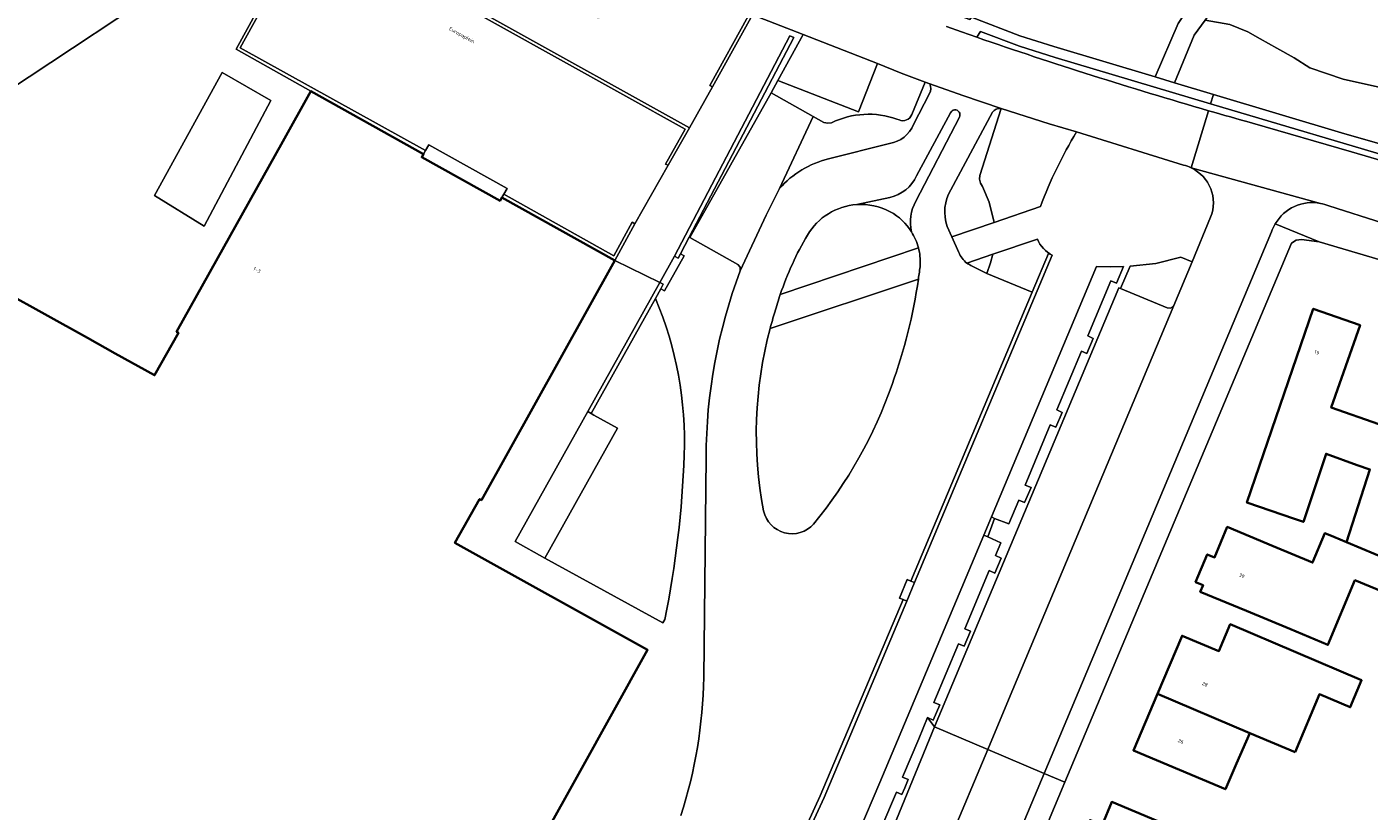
# Model space of a CAD drawing. Header units: metres. Extents: x 197700 to 204338, y 317132 to 325229.
# Tile 803 of 1056: x 202524 to 202658, y 319990 to 320068. Entities that reach past the tile are written whole.
import ezdxf
from ezdxf.enums import TextEntityAlignment as Align

# ---------------------------------------------------------------- set-up
doc = ezdxf.new("R2010")
doc.units = ezdxf.units.M
for name, color, linetype, lineweight in [('B-WE-GR-BEPLANTING_CULTUUR_BODEMBEDEKKER-GV', 90, 'Continuous', 18), ('B-WE-GR-BEPLANTING_CULTUUR_HEESTERS-GV', 90, 'Continuous', 18), ('B-WE-GR-BEPLANTING_CULTUUR_VASTE PLANTENVAK-GV', 90, 'Continuous', 18), ('B-WE-IE-TERREINAFSCHEIDING_KUNSTMATIG_MUUR-GV', 90, 'Continuous', 18), ('B-WE-OG-BEBOUWING-GV', 7, 'Continuous', 35), ('B-WE-OG-BEBOUWING-T18', 10, 'Continuous', 18), ('B-WE-OG-TERREIN_CULTUURSCHEIDING-GV', 7, 'Continuous', 18), ('B-WE-OG-TERREIN_ERF-GV', 7, 'Continuous', 18), ('B-WE-OG-TOPOGRAFIE-T18', 10, 'Continuous', 18), ('B-WE-VH-VERHARDING_ASFALT-GV', 252, 'Continuous', 18), ('B-WE-VH-VERHARDING_BEDRIJFSVLOERPLAAT-GV', 252, 'Continuous', 18), ('B-WE-VH-VERHARDING_BETON-GV', 252, 'Continuous', 18), ('B-WE-VH-VERHARDING_BETONSTRAATSTEEN-GV', 252, 'Continuous', 18), ('B-WE-VH-VERHARDING_OPEN-GV', 252, 'Continuous', 18), ('B-WE-VH-VERHARDING_SIERBESTRATING-GV', 252, 'Continuous', 18), ('B-WE-VH-VERHARDING_TEGEL-GV', 252, 'Continuous', 18)]:
    doc.layers.add(name, color=color, linetype=linetype, lineweight=lineweight)
doc.styles.add('NLCS-ISO-M200-T18', font='NLCS-ISO.ttf', dxfattribs={"height": 0.36})

msp = doc.modelspace()

# ---------------------------------------------------------------- linework, layer by layer
at = {"layer": 'B-WE-GR-BEPLANTING_CULTUUR_BODEMBEDEKKER-GV'}
msp.add_lwpolyline([(202548.361, 320061.079), (202543.513, 320063.862), (202536.75, 320051.575), (202541.698, 320048.539)], close=True, dxfattribs=at)
for points in [[(202620.361, 320059.913), (202616.211, 320052.162)], [(202620.543, 320048.902), (202620.031, 320050.931), (202619.353, 320052.484), (202619.176, 320052.822), (202619.067, 320053.204), (202619.106, 320053.583), (202621.217, 320060.279)], [(202615.841, 320048.509), (202616.321, 320047.447), (202620.543, 320048.902)], [(202620.385, 320045.718), (202617.812, 320044.84)], [(202618.191, 320044.612), (202619.802, 320043.786), (202620.178, 320044.87), (202620.385, 320045.718)]]:
    msp.add_lwpolyline(points, dxfattribs=at)
for points in [[(202621.217, 320060.279, 0.2730624), (202620.361, 320059.913)], [(202616.211, 320052.162, 0.220733), (202615.841, 320048.509)], [(202617.812, 320044.84, 0.0476933), (202618.191, 320044.612)]]:
    msp.add_lwpolyline(points, format="xyb", dxfattribs=at)
at = {"layer": 'B-WE-GR-BEPLANTING_CULTUUR_HEESTERS-GV'}
for points in [[(202612.319, 320059.675), (202613.638, 320062.9), (202611.255, 320063.818), (202608.885, 320064.766), (202606.982, 320059.941), (202598.962, 320063.085), (202598.265, 320061.851), (202602.481, 320059.472), (202603.541, 320058.874), (202603.951, 320058.801), (202604.306, 320058.859)], [(202610.833, 320059.208), (202611.036, 320059.129)], [(202621.217, 320060.279), (202619.106, 320053.583), (202619.067, 320053.204), (202619.176, 320052.822), (202619.353, 320052.484), (202620.031, 320050.931), (202620.543, 320048.902), (202625.143, 320050.487)], [(202628.76, 320057.935), (202626.004, 320058.744), (202621.217, 320060.279)], [(202624.838, 320047.237), (202620.385, 320045.718), (202620.178, 320044.87), (202619.802, 320043.786), (202624.329, 320041.936)], [(202612.971, 320046.369), (202599.191, 320041.713)], [(202624.329, 320041.936), (202625.949, 320045.79), (202626.32, 320045.638)], [(202598.173, 320038.294), (202612.972, 320043.246)], [(202609.338, 319988.577), (202610.773, 319992.022), (202611.325, 319991.788), (202611.611, 319992.464), (202611.938, 319993.268), (202611.386, 319993.502), (202613.01, 319997.342), (202613.883, 319999.456), (202614.432, 319999.215), (202615.098, 320000.734), (202614.513, 320000.956), (202616.982, 320006.831), (202617.538, 320006.604), (202618.153, 320008.106), (202617.6, 320008.333), (202620.03, 320014.135), (202620.582, 320013.899), (202621.22, 320015.385), (202620.674, 320015.63), (202621.212, 320016.925), (202619.91, 320017.505), (202619.489, 320017.668), (202609.135, 319992.993), (202607.012, 319988.069)]]:
    msp.add_lwpolyline(points, dxfattribs=at)
for points in [[(202604.306, 320058.859, -0.2011545), (202610.833, 320059.208)], [(202611.036, 320059.129, 0.4195427), (202612.319, 320059.675)], [(202625.143, 320050.487, -0.0486236), (202628.76, 320057.935)], [(202626.32, 320045.638, -0.1742282), (202624.838, 320047.237)], [(202613.157, 320044.653, 0.0747249), (202612.971, 320046.369)], [(202612.972, 320043.246, 0.0063797), (202613.157, 320044.653)], [(202599.191, 320041.713, 0.0145971), (202598.65, 320039.945)], [(202598.65, 320039.945, 0.0103111), (202598.173, 320038.294)]]:
    msp.add_lwpolyline(points, format="xyb", dxfattribs=at)
for points in [[(202620.573, 320019.332), (202621.999, 320018.799), (202622.995, 320021.185), (202623.541, 320020.936), (202624.228, 320022.436), (202623.625, 320022.669), (202626.132, 320028.687), (202626.687, 320028.449), (202627.331, 320029.94), (202626.776, 320030.174), (202629.244, 320036.033), (202629.781, 320035.814), (202630.418, 320037.309), (202629.871, 320037.563), (202632.186, 320043.076), (202632.735, 320042.841), (202633.44, 320044.484), (202632.185, 320044.47), (202630.739, 320044.512), (202620.25, 320019.503)], [(202634.085, 320044.527), (202633.15, 320042.29), (202637.782, 320040.362), (202638.168, 320040.348), (202638.46, 320040.604), (202640.28, 320044.967), (202639.16, 320045.416), (202636.649, 320044.816)]]:
    msp.add_lwpolyline(points, close=True, dxfattribs=at)
at = {"layer": 'B-WE-GR-BEPLANTING_CULTUUR_VASTE PLANTENVAK-GV'}
for points in [[(202614.098, 320062.737), (202613.638, 320062.9), (202612.319, 320059.675)], [(202612.474, 320058.671), (202614.083, 320061.762)], [(202604.306, 320058.859), (202603.951, 320058.801), (202603.541, 320058.874), (202602.481, 320059.472), (202599.12, 320052.289)], [(202611.036, 320059.129), (202610.833, 320059.208)], [(202604, 320055.254), (202610.097, 320056.797)]]:
    msp.add_lwpolyline(points, dxfattribs=at)
for points in [[(202614.083, 320061.762, 0.2594437), (202614.098, 320062.737)], [(202610.833, 320059.208, 0.2011545), (202604.306, 320058.859)], [(202612.319, 320059.675, -0.4195427), (202611.036, 320059.129)], [(202610.097, 320056.797, 0.269147), (202612.474, 320058.671)], [(202599.12, 320052.289, -0.1536848), (202604, 320055.254)]]:
    msp.add_lwpolyline(points, format="xyb", dxfattribs=at)
at = {"layer": 'B-WE-IE-TERREINAFSCHEIDING_KUNSTMATIG_MUUR-GV'}
for points in [[(202584.04, 320074.596), (202589.58, 320072.161), (202595.973, 320069.486), (202592.151, 320062.581), (202592.422, 320062.434), (202596.425, 320069.627), (202594.475, 320070.453), (202584.171, 320074.888), (202582.684, 320075.555), (202571.019, 320081.045), (202561.431, 320086.012), (202561.243, 320085.691), (202559.621, 320082.446), (202555.67, 320084.688), (202555.388, 320084.24), (202559.887, 320081.731), (202561.794, 320085.397), (202563.013, 320084.746), (202568.936, 320081.72), (202570.877, 320080.758), (202582.554, 320075.263)], [(202590.117, 320058.357), (202552.301, 320079.402), (202550.214, 320075.64), (202550.453, 320075.504), (202552.395, 320079.006), (202589.706, 320058.226), (202587.755, 320054.729), (202588.011, 320054.602)], [(202552.351, 320061.993), (202563.594, 320055.73), (202563.798, 320056.089), (202545.29, 320066.322), (202547.226, 320069.836), (202546.975, 320069.966), (202544.902, 320066.207)], [(202589.233, 320045.767), (202590.102, 320047.426), (202600.531, 320067.349), (202600.157, 320067.545), (202588.629, 320045.52), (202589.002, 320045.325)], [(202571.412, 320051.374), (202582.675, 320045.099), (202584.679, 320048.768), (202584.408, 320048.916), (202582.588, 320045.565), (202571.603, 320051.708)], [(202626.32, 320045.638), (202625.949, 320045.79), (202624.329, 320041.936), (202612.21, 320013.098), (202612.589, 320012.957)], [(202579.982, 320030.027), (202580.323, 320029.837), (202586.726, 320041.311), (202587.262, 320042.271), (202587.515, 320042.725), (202587.17, 320042.917), (202579.979, 320030.029)], [(202596.416, 319977.591), (202596.238, 319977.239), (202596.597, 319977.042), (202600.213, 319984.198), (202603.565, 319991.48), (202611.811, 320011.09), (202611.439, 320011.245), (202603.184, 319991.641), (202599.852, 319984.369)]]:
    msp.add_lwpolyline(points, close=True, dxfattribs=at)
at = {"layer": 'B-WE-OG-BEBOUWING-GV'}
msp.add_lwpolyline([(202572.127, 319981.355), (202579.048, 319993.816), (202585.952, 320006.218), (202566.725, 320016.899), (202569.191, 320021.28), (202569.375, 320021.178), (202579.876, 320040.065), (202582.675, 320045.099), (202571.412, 320051.374), (202571.237, 320051.059), (202563.418, 320055.415), (202563.594, 320055.73), (202552.351, 320061.993), (202549.549, 320056.972), (202538.958, 320037.991), (202539.133, 320037.894), (202536.758, 320033.645), (202532.83, 320035.829), (202530.055, 320037.371), (202517.576, 320044.308)], dxfattribs=at)
for points in [[(202660.415, 320016.566), (202660.205, 320016.643), (202663.652, 320027.082), (202654.158, 320030.407), (202657.04, 320038.636), (202652.36, 320040.275), (202645.756, 320020.927), (202650.488, 320019.312), (202651.39, 320019.004), (202653.651, 320025.807), (202656.755, 320024.655), (202658.021, 320024.237), (202655.669, 320016.987), (202659.975, 320015.191)], [(202648.368, 320016.584), (202643.792, 320018.493), (202642.523, 320015.45), (202641.784, 320015.758), (202640.629, 320012.989), (202641.368, 320012.681), (202641.098, 320012.035), (202645.713, 320010.11), (202650.024, 320008.312), (202653.834, 320006.722), (202656.528, 320013.18), (202660.127, 320011.678), (202661.353, 320014.616), (202659.975, 320015.191), (202655.669, 320016.987), (202654.435, 320017.502), (202653.527, 320017.881), (202652.301, 320014.943)], [(202650.561, 319996.01), (202652.976, 320001.79), (202656.064, 320000.499), (202657.187, 320003.186), (202644.08, 320008.785), (202642.957, 320006.098), (202639.281, 320007.636), (202636.813, 320001.826), (202646.037, 319997.924)], [(202644.711, 319994.871), (202646.037, 319997.924), (202636.813, 320001.826), (202634.422, 319996.179), (202639.028, 319994.234), (202643.597, 319992.305)], [(202630.136, 319985.965), (202629.902, 319985.405), (202639.098, 319981.567), (202639.172, 319981.745), (202641.451, 319987.188), (202636.873, 319989.106), (202632.261, 319991.038), (202631.295, 319988.732), (202630.096, 319989.234), (202628.937, 319986.467)]]:
    msp.add_lwpolyline(points, close=True, dxfattribs=at)
at = {"layer": 'B-WE-OG-TERREIN_CULTUURSCHEIDING-GV'}
for points in [[(202509.556, 320068.904), (202510.076, 320055.858), (202514.139, 320058.629), (202516.274, 320062.453), (202519.78, 320060.511), (202541.728, 320075.05), (202549.344, 320089.139), (202549.129, 320089.249), (202542.486, 320076.58)], [(202678.295, 320050.665), (202682.809, 320049.142), (202687.31, 320047.578), (202688.023, 320048.741), (202661.854, 320068.384), (202660.234, 320069.601), (202648.407, 320078.536), (202646.138, 320075.319), (202644.143, 320072.621), (202641.582, 320069.099), (202644.039, 320068.657), (202645.841, 320067.941), (202647.086, 320067.227), (202648.746, 320066.302), (202650.459, 320065.334), (202652.039, 320064.349), (202655.345, 320063.209), (202659.69, 320062.231), (202662.817, 320061.243), (202665.187, 320060.331), (202667.973, 320059.085), (202671.364, 320057.036), (202675.508, 320053.31)], [(202668.41, 320053.843), (202673.36, 320052.278), (202678.295, 320050.665), (202675.508, 320053.31), (202671.364, 320057.036), (202667.973, 320059.085), (202665.187, 320060.331), (202662.817, 320061.243), (202659.69, 320062.231), (202655.345, 320063.209), (202652.039, 320064.349), (202650.459, 320065.334), (202648.746, 320066.302), (202647.086, 320067.227), (202645.841, 320067.941), (202644.039, 320068.657), (202641.582, 320069.099), (202640.484, 320067.595), (202638.518, 320062.841), (202642.398, 320061.67), (202655.528, 320057.746), (202663.936, 320055.334), (202666.997, 320056.358), (202669.135, 320055.245)], [(202598.265, 320061.851), (202590.164, 320047.391), (202594.951, 320044.692), (202595.193, 320044.436), (202595.199, 320044.059), (202597.785, 320049.613), (202599.12, 320052.289), (202602.481, 320059.472)], [(202580.323, 320029.837), (202579.982, 320030.027), (202572.73, 320017.048), (202575.688, 320015.39), (202582.951, 320028.354), (202580.586, 320029.661)]]:
    msp.add_lwpolyline(points, close=True, dxfattribs=at)
for points in [[(202612.211, 320071.301), (202615.154, 320070.221), (202618.106, 320069.167), (202618.265, 320069.392), (202623.087, 320067.528), (202626.485, 320066.472), (202636.585, 320063.424), (202638.877, 320068.775), (202639.437, 320069.552), (202637.13, 320069.983), (202634.638, 320070.735), (202631.772, 320071.665), (202629.439, 320072.712), (202627.492, 320073.878), (202626.306, 320074.532), (202624.679, 320074.98), (202622.535, 320074.973), (202620.548, 320074.599), (202618.455, 320073.962), (202616.87, 320073.485), (202614.76, 320073.346), (202612.808, 320073.437), (202611.479, 320073.749)], [(202599.191, 320041.713), (202612.971, 320046.369)], [(202612.972, 320043.246), (202598.173, 320038.294)], [(202586.726, 320041.311), (202580.323, 320029.837), (202580.586, 320029.661), (202582.951, 320028.354), (202575.688, 320015.39), (202587.469, 320008.928), (202587.671, 320009.273)]]:
    msp.add_lwpolyline(points, dxfattribs=at)
for points in [[(202606.826, 320050.681, 0.2480034), (202601.9, 320047.642)], [(202610.154, 320049.967, 0.1401488), (202606.826, 320050.681)], [(202612.279, 320047.966, 0.1280139), (202610.154, 320049.967)], [(202601.9, 320047.642, 0.0513953), (202599.191, 320041.713)], [(202612.971, 320046.369, 0.0755108), (202612.279, 320047.966)], [(202610.341, 320032.714, 0.0503585), (202612.972, 320043.246)], [(202589.592, 320025.661, 0.111692), (202586.726, 320041.311)], [(202598.173, 320038.294, 0.1127112), (202597.524, 320020.099)], [(202602.521, 320018.775, 0.0865459), (202610.341, 320032.714)], [(202587.671, 320009.273, 0.0417046), (202589.592, 320025.661)], [(202597.524, 320020.099, 0.6063725), (202602.521, 320018.775)]]:
    msp.add_lwpolyline(points, format="xyb", dxfattribs=at)
at = {"layer": 'B-WE-OG-TERREIN_ERF-GV'}
for points in [[(202662.978, 320043.998), (202652.954, 320046.962), (202651.21, 320047.19), (202650.661, 320047.123), (202650.196, 320046.824), (202627.595, 319993.017), (202624.328, 319985.238)], [(202660.127, 320011.678), (202656.528, 320013.18), (202653.834, 320006.722), (202650.024, 320008.312), (202645.713, 320010.11), (202641.098, 320012.035), (202641.368, 320012.681), (202640.629, 320012.989), (202641.784, 320015.758), (202642.523, 320015.45), (202643.792, 320018.493), (202648.368, 320016.584), (202652.301, 320014.943), (202653.527, 320017.881), (202654.435, 320017.502), (202655.669, 320016.987), (202658.021, 320024.237), (202656.755, 320024.655), (202653.651, 320025.807), (202651.39, 320019.004), (202650.488, 320019.312), (202645.756, 320020.927), (202652.36, 320040.275), (202657.04, 320038.636), (202654.158, 320030.407), (202663.652, 320027.082)]]:
    msp.add_lwpolyline(points, dxfattribs=at)
for points in [[(202646.037, 319997.924), (202644.711, 319994.871), (202643.597, 319992.305), (202639.028, 319994.234), (202634.422, 319996.179), (202636.813, 320001.826), (202639.281, 320007.636), (202642.957, 320006.098), (202644.08, 320008.785), (202657.187, 320003.186), (202656.064, 320000.499), (202652.976, 320001.79), (202650.561, 319996.01)], [(202639.636, 319974.737), (202632.165, 319977.866), (202627.553, 319979.797), (202628.743, 319982.638), (202627.544, 319983.14), (202628.703, 319985.907), (202629.902, 319985.405), (202630.136, 319985.965), (202628.937, 319986.467), (202630.096, 319989.234), (202631.295, 319988.732), (202632.261, 319991.038), (202636.873, 319989.106), (202641.451, 319987.188), (202639.172, 319981.745), (202642.046, 319980.489)]]:
    msp.add_lwpolyline(points, close=True, dxfattribs=at)
at = {"layer": 'B-WE-VH-VERHARDING_ASFALT-GV'}
for points in [[(202561.431, 320086.012), (202571.019, 320081.045), (202582.684, 320075.555), (202584.171, 320074.888), (202594.475, 320070.453), (202596.425, 320069.627), (202601.47, 320067.659), (202608.885, 320064.766), (202611.255, 320063.818), (202613.638, 320062.9), (202614.098, 320062.737), (202617.418, 320061.563), (202621.217, 320060.279), (202626.004, 320058.744), (202628.76, 320057.935), (202639.405, 320054.631)], [(202618.788, 320067.395), (202617.281, 320067.918), (202615.776, 320068.448)], [(202640.19, 320054.355), (202641.911, 320060.058)], [(202641.911, 320060.058), (202640.19, 320054.355), (202653.085, 320050.805)], [(202695.492, 320043.084), (202686.086, 320046.424), (202676.938, 320049.542), (202667.737, 320052.495), (202661.962, 320054.254), (202656.169, 320055.948), (202646.306, 320058.81)], [(202653.085, 320050.805), (202640.19, 320054.355)], [(202653.93, 320050.553), (202670.188, 320045.379), (202672.862, 320044.521), (202675.531, 320043.647)], [(202642.128, 320049.416), (202640.28, 320044.967), (202638.46, 320040.604), (202621.973, 320001.25), (202619.886, 319996.286), (202625.532, 319993.892)], [(202625.532, 319993.892), (202648.203, 320047.957)], [(202581.019, 319908.457), (202610.176, 319961.277), (202612.811, 319966.191), (202615.351, 319971.157), (202618.227, 319977.03), (202620.941, 319982.981), (202621.941, 319985.328), (202625.532, 319993.892), (202619.886, 319996.286), (202615.995, 319987.034), (202615.426, 319985.666)]]:
    msp.add_lwpolyline(points, dxfattribs=at)
for points in [[(202641.911, 320060.058, -0.0128538), (202618.788, 320067.395)], [(202646.306, 320058.81, -0.0022849), (202641.911, 320060.058)], [(202639.405, 320054.631, -0.0535961), (202640.19, 320054.355)], [(202640.19, 320054.355, -0.3939666), (202642.128, 320049.416)], [(202648.569, 320048.756, -0.3164342), (202653.085, 320050.805)], [(202653.085, 320050.805, -0.049858), (202653.93, 320050.553)], [(202648.203, 320047.957, -0.0505579), (202648.569, 320048.756)]]:
    msp.add_lwpolyline(points, format="xyb", dxfattribs=at)
at = {"layer": 'B-WE-VH-VERHARDING_BEDRIJFSVLOERPLAAT-GV'}
msp.add_lwpolyline([(202563.594, 320055.73), (202563.418, 320055.415), (202571.237, 320051.059), (202571.412, 320051.374), (202571.603, 320051.708), (202571.943, 320052.3), (202564.12, 320056.654), (202563.798, 320056.089)], close=True, dxfattribs=at)
at = {"layer": 'B-WE-VH-VERHARDING_BETON-GV'}
msp.add_lwpolyline([(202646.895, 320079.697), (202646.624, 320079.321), (202644.533, 320076.501), (202642.553, 320073.796), (202639.437, 320069.552), (202638.877, 320068.775), (202636.585, 320063.424), (202638.518, 320062.841), (202640.484, 320067.595), (202641.582, 320069.099), (202644.143, 320072.621), (202646.138, 320075.319), (202648.407, 320078.536)], close=True, dxfattribs=at)
at = {"layer": 'B-WE-VH-VERHARDING_BETONSTRAATSTEEN-GV'}
for points in [[(202517.576, 320044.308), (202530.055, 320037.371), (202532.83, 320035.829), (202536.758, 320033.645), (202539.133, 320037.894), (202538.958, 320037.991), (202549.549, 320056.972), (202552.351, 320061.993), (202544.902, 320066.207), (202546.975, 320069.966), (202550.214, 320075.64), (202552.301, 320079.402), (202555.08, 320084.412), (202555.388, 320084.24), (202555.67, 320084.688), (202559.621, 320082.446), (202561.243, 320085.691), (202561.431, 320086.012), (202552.391, 320090.787), (202551.028, 320088.223), (202549.344, 320089.139), (202541.728, 320075.05), (202519.78, 320060.511)], [(202612.719, 320051.028), (202617.058, 320059.407)], [(202616.168, 320059.842), (202612.783, 320053.566)], [(202610.126, 320051.4), (202606.826, 320050.681)], [(202595.199, 320044.059), (202595.193, 320044.436), (202594.951, 320044.692), (202590.164, 320047.391), (202590.102, 320047.426), (202589.233, 320045.767), (202589.601, 320045.577), (202587.631, 320042.063), (202587.262, 320042.271), (202586.726, 320041.311)], [(202587.671, 320009.273), (202587.469, 320008.928), (202575.688, 320015.39), (202572.73, 320017.048), (202579.982, 320030.027), (202579.979, 320030.029), (202587.17, 320042.917), (202582.675, 320045.099), (202579.876, 320040.065), (202569.375, 320021.178), (202569.191, 320021.28), (202566.725, 320016.899), (202585.952, 320006.218), (202579.048, 319993.816), (202572.127, 319981.355)], [(202591.554, 320003.467), (202591.799, 320025.451)], [(202615.426, 319985.666), (202615.995, 319987.034), (202619.886, 319996.286), (202614.572, 319998.539), (202609.421, 319985.967), (202607.264, 319981.525), (202601.456, 319970.172), (202590.712, 319950.674), (202580.357, 319931.81), (202570.626, 319914.297), (202575.207, 319911.714)]]:
    msp.add_lwpolyline(points, dxfattribs=at)
for points in [[(202590.164, 320047.391), (202598.265, 320061.851), (202598.962, 320063.085), (202601.47, 320067.659), (202596.425, 320069.627), (202592.422, 320062.434), (202590.117, 320058.357), (202588.011, 320054.602), (202584.679, 320048.768), (202582.675, 320045.099), (202587.17, 320042.917), (202588.629, 320045.52), (202600.157, 320067.545), (202600.531, 320067.349), (202590.102, 320047.426)], [(202543.513, 320063.862), (202548.361, 320061.079), (202541.698, 320048.539), (202536.75, 320051.575)], [(202633.15, 320042.29), (202632.973, 320042.364), (202614.572, 319998.539), (202619.886, 319996.286), (202621.973, 320001.25), (202638.46, 320040.604), (202638.168, 320040.348), (202637.782, 320040.362)]]:
    msp.add_lwpolyline(points, close=True, dxfattribs=at)
for points in [[(202617.058, 320059.407, 1.0564507), (202616.168, 320059.842)], [(202612.783, 320053.566, -0.2369193), (202610.126, 320051.4)], [(202606.826, 320050.681, -0.1401488), (202610.154, 320049.967)], [(202610.154, 320049.967, -0.1280139), (202612.279, 320047.966)], [(202612.279, 320047.966, -0.1869812), (202612.719, 320051.028)], [(202591.799, 320025.451, -0.0908796), (202595.199, 320044.059)], [(202586.726, 320041.311, -0.111692), (202589.592, 320025.661)], [(202589.592, 320025.661, -0.0417046), (202587.671, 320009.273)], [(202589.258, 319989.678, 0.0746207), (202591.554, 320003.467)]]:
    msp.add_lwpolyline(points, format="xyb", dxfattribs=at)
at = {"layer": 'B-WE-VH-VERHARDING_OPEN-GV'}
for points in [[(202598.962, 320063.085), (202606.982, 320059.941), (202608.885, 320064.766), (202601.47, 320067.659)], [(202589.233, 320045.767), (202589.002, 320045.325), (202588.629, 320045.52), (202587.17, 320042.917), (202587.515, 320042.725), (202587.262, 320042.271), (202587.631, 320042.063), (202589.601, 320045.577)], [(202619.489, 320017.668), (202619.91, 320017.505), (202620.573, 320019.332), (202620.25, 320019.503)], [(202611.811, 320011.09), (202612.589, 320012.957), (202612.21, 320013.098), (202611.842, 320013.246), (202611.07, 320011.392), (202611.439, 320011.245)]]:
    msp.add_lwpolyline(points, close=True, dxfattribs=at)
for points in [[(202667.737, 320052.495), (202668.005, 320053.059), (202668.41, 320053.843), (202669.135, 320055.245), (202666.997, 320056.358), (202663.936, 320055.334), (202662.294, 320054.76), (202642.122, 320060.756), (202626.602, 320065.37), (202623.064, 320066.515), (202619.158, 320067.951), (202618.788, 320067.395)], [(202646.306, 320058.81), (202656.169, 320055.948), (202661.962, 320054.254), (202667.737, 320052.495)]]:
    msp.add_lwpolyline(points, dxfattribs=at)
for points in [[(202618.788, 320067.395, 0.0128538), (202641.911, 320060.058)], [(202641.911, 320060.058, 0.0022849), (202646.306, 320058.81)]]:
    msp.add_lwpolyline(points, format="xyb", dxfattribs=at)
at = {"layer": 'B-WE-VH-VERHARDING_SIERBESTRATING-GV'}
for points in [[(202614.098, 320062.737, -0.2594437), (202614.083, 320061.762)], [(202616.168, 320059.842, -1.0564507), (202617.058, 320059.407)], [(202620.361, 320059.913, -0.2730624), (202621.217, 320060.279)], [(202612.474, 320058.671, -0.269147), (202610.097, 320056.797)], [(202604, 320055.254, 0.1536848), (202599.12, 320052.289)], [(202610.126, 320051.4, 0.2369193), (202612.783, 320053.566)], [(202615.841, 320048.509, -0.220733), (202616.211, 320052.162)], [(202601.9, 320047.642, -0.2480034), (202606.826, 320050.681)], [(202612.719, 320051.028, 0.1869812), (202612.279, 320047.966)], [(202599.191, 320041.713, -0.0513953), (202601.9, 320047.642)], [(202612.279, 320047.966, -0.0755108), (202612.971, 320046.369)], [(202612.971, 320046.369, -0.0747249), (202613.157, 320044.653)], [(202617.812, 320044.84, -0.1485375), (202617.017, 320045.91)], [(202613.157, 320044.653, -0.0063797), (202612.972, 320043.246)], [(202618.191, 320044.612, -0.0476933), (202617.812, 320044.84)], [(202595.199, 320044.059, 0.0908796), (202591.799, 320025.451)], [(202612.972, 320043.246, -0.0503585), (202610.341, 320032.714)], [(202598.65, 320039.945, -0.0145971), (202599.191, 320041.713)], [(202598.173, 320038.294, -0.0103111), (202598.65, 320039.945)], [(202597.524, 320020.099, -0.1127112), (202598.173, 320038.294)], [(202610.341, 320032.714, -0.0865459), (202602.521, 320018.775)], [(202602.521, 320018.775, -0.6063725), (202597.524, 320020.099)], [(202591.554, 320003.467, -0.0746207), (202589.258, 319989.678)]]:
    msp.add_lwpolyline(points, format="xyb", dxfattribs=at)
for points in [[(202621.217, 320060.279), (202617.418, 320061.563), (202614.098, 320062.737)], [(202614.083, 320061.762), (202612.474, 320058.671)], [(202617.058, 320059.407), (202612.719, 320051.028)], [(202612.783, 320053.566), (202616.168, 320059.842)], [(202616.211, 320052.162), (202620.361, 320059.913)], [(202610.097, 320056.797), (202604, 320055.254)], [(202599.12, 320052.289), (202597.785, 320049.613), (202595.199, 320044.059)], [(202606.826, 320050.681), (202610.126, 320051.4)], [(202617.017, 320045.91), (202616.321, 320047.447), (202615.841, 320048.509)], [(202599.852, 319984.369), (202603.184, 319991.641), (202611.439, 320011.245), (202611.07, 320011.392), (202611.842, 320013.246), (202612.21, 320013.098), (202624.329, 320041.936), (202619.802, 320043.786), (202618.191, 320044.612)], [(202591.799, 320025.451), (202591.554, 320003.467)]]:
    msp.add_lwpolyline(points, dxfattribs=at)
at = {"layer": 'B-WE-VH-VERHARDING_TEGEL-GV'}
for points in [[(202584.04, 320074.596), (202581.068, 320069.289), (202579.683, 320070.073), (202582.554, 320075.263), (202570.877, 320080.758), (202568.936, 320081.72), (202563.013, 320084.746), (202561.794, 320085.397), (202559.887, 320081.731), (202555.388, 320084.24), (202555.08, 320084.412), (202552.301, 320079.402), (202590.117, 320058.357), (202592.422, 320062.434), (202592.151, 320062.581), (202595.973, 320069.486), (202589.58, 320072.161)], [(202550.214, 320075.64), (202546.975, 320069.966), (202547.226, 320069.836), (202545.29, 320066.322), (202563.798, 320056.089), (202564.12, 320056.654), (202571.943, 320052.3), (202571.603, 320051.708), (202582.588, 320045.565), (202584.408, 320048.916), (202584.679, 320048.768), (202588.011, 320054.602), (202587.755, 320054.729), (202589.706, 320058.226), (202552.395, 320079.006), (202550.453, 320075.504)], [(202663.936, 320055.334), (202655.528, 320057.746), (202642.398, 320061.67), (202642.122, 320060.756), (202662.294, 320054.76)]]:
    msp.add_lwpolyline(points, close=True, dxfattribs=at)
for points in [[(202615.776, 320068.448), (202617.281, 320067.918), (202618.788, 320067.395), (202619.158, 320067.951), (202623.064, 320066.515), (202626.602, 320065.37), (202642.122, 320060.756), (202642.398, 320061.67), (202638.518, 320062.841), (202636.585, 320063.424), (202626.485, 320066.472), (202623.087, 320067.528), (202618.265, 320069.392), (202618.106, 320069.167), (202615.154, 320070.221), (202612.211, 320071.301)], [(202639.405, 320054.631), (202628.76, 320057.935)], [(202625.143, 320050.487), (202620.543, 320048.902), (202616.321, 320047.447), (202617.017, 320045.91)], [(202675.531, 320043.647), (202672.862, 320044.521), (202670.188, 320045.379), (202653.93, 320050.553)], [(202614.572, 319998.539), (202632.973, 320042.364), (202633.15, 320042.29), (202634.085, 320044.527), (202636.649, 320044.816), (202639.16, 320045.416), (202640.28, 320044.967), (202642.128, 320049.416)], [(202627.595, 319993.017), (202650.196, 320046.824), (202650.661, 320047.123), (202651.21, 320047.19), (202652.954, 320046.962), (202648.569, 320048.756)], [(202648.569, 320048.756), (202652.954, 320046.962), (202662.978, 320043.998), (202684.911, 320036.753), (202694.418, 320032.931), (202703.813, 320028.842), (202708.682, 320026.562), (202711.75, 320031.394)], [(202617.812, 320044.84), (202620.385, 320045.718), (202624.838, 320047.237)], [(202648.203, 320047.957), (202625.532, 319993.892), (202627.595, 319993.017)], [(202626.32, 320045.638), (202612.589, 320012.957), (202611.811, 320011.09), (202603.565, 319991.48), (202600.213, 319984.198)], [(202607.012, 319988.069), (202609.135, 319992.993), (202619.489, 320017.668), (202620.25, 320019.503), (202630.739, 320044.512), (202632.185, 320044.47), (202633.44, 320044.484), (202632.735, 320042.841), (202632.186, 320043.076), (202629.871, 320037.563), (202630.418, 320037.309), (202629.781, 320035.814), (202629.244, 320036.033), (202626.776, 320030.174), (202627.331, 320029.94), (202626.687, 320028.449), (202626.132, 320028.687), (202623.625, 320022.669), (202624.228, 320022.436), (202623.541, 320020.936), (202622.995, 320021.185), (202621.999, 320018.799), (202620.573, 320019.332), (202619.91, 320017.505), (202621.212, 320016.925), (202620.674, 320015.63), (202621.22, 320015.385), (202620.582, 320013.899), (202620.03, 320014.135), (202617.6, 320008.333), (202618.153, 320008.106), (202617.538, 320006.604), (202616.982, 320006.831), (202614.513, 320000.956), (202615.098, 320000.734), (202614.432, 319999.215), (202613.883, 319999.456), (202614.572, 319998.539)], [(202609.421, 319985.967), (202614.572, 319998.539), (202613.883, 319999.456), (202613.01, 319997.342), (202611.386, 319993.502), (202611.938, 319993.268), (202611.611, 319992.464), (202611.325, 319991.788), (202610.773, 319992.022), (202609.338, 319988.577)], [(202624.328, 319985.238), (202627.595, 319993.017), (202625.532, 319993.892), (202621.941, 319985.328), (202620.941, 319982.981), (202618.227, 319977.03), (202615.351, 319971.157), (202612.811, 319966.191), (202610.176, 319961.277), (202581.019, 319908.457)]]:
    msp.add_lwpolyline(points, dxfattribs=at)
for points in [[(202628.76, 320057.935, 0.0486236), (202625.143, 320050.487)], [(202640.19, 320054.355, 0.0535961), (202639.405, 320054.631)], [(202642.128, 320049.416, 0.3939666), (202640.19, 320054.355)], [(202653.085, 320050.805, 0.3164342), (202648.569, 320048.756)], [(202653.93, 320050.553, 0.049858), (202653.085, 320050.805)], [(202648.569, 320048.756, 0.0505579), (202648.203, 320047.957)], [(202624.838, 320047.237, 0.1742282), (202626.32, 320045.638)], [(202617.017, 320045.91, 0.1485375), (202617.812, 320044.84)]]:
    msp.add_lwpolyline(points, format="xyb", dxfattribs=at)

# ---------------------------------------------------------------- texts
at = {"layer": 'B-WE-OG-BEBOUWING-T18', "style": 'NLCS-ISO-M200-T18'}
for s, rotation, p in [('1-3', 330.9, (202546.98, 320044.159)), ('19', 340.7, (202652.72, 320035.911)), ('30', 337.4, (202645.231, 320013.631)), ('28', 337.1, (202641.558, 320002.799)), ('26', 337.2, (202639.151, 319997.097))]:
    msp.add_text(s, height=0.36, rotation=rotation, dxfattribs=at).set_placement(p, align=Align.MIDDLE)
at = {"layer": 'B-WE-OG-TOPOGRAFIE-T18', "style": 'NLCS-ISO-M200-T18'}
msp.add_text('Europaplein', height=0.36, rotation=331.1, dxfattribs=at).set_placement((202567.4, 320067.559), align=Align.MIDDLE)

doc.saveas('drawing.dxf')
